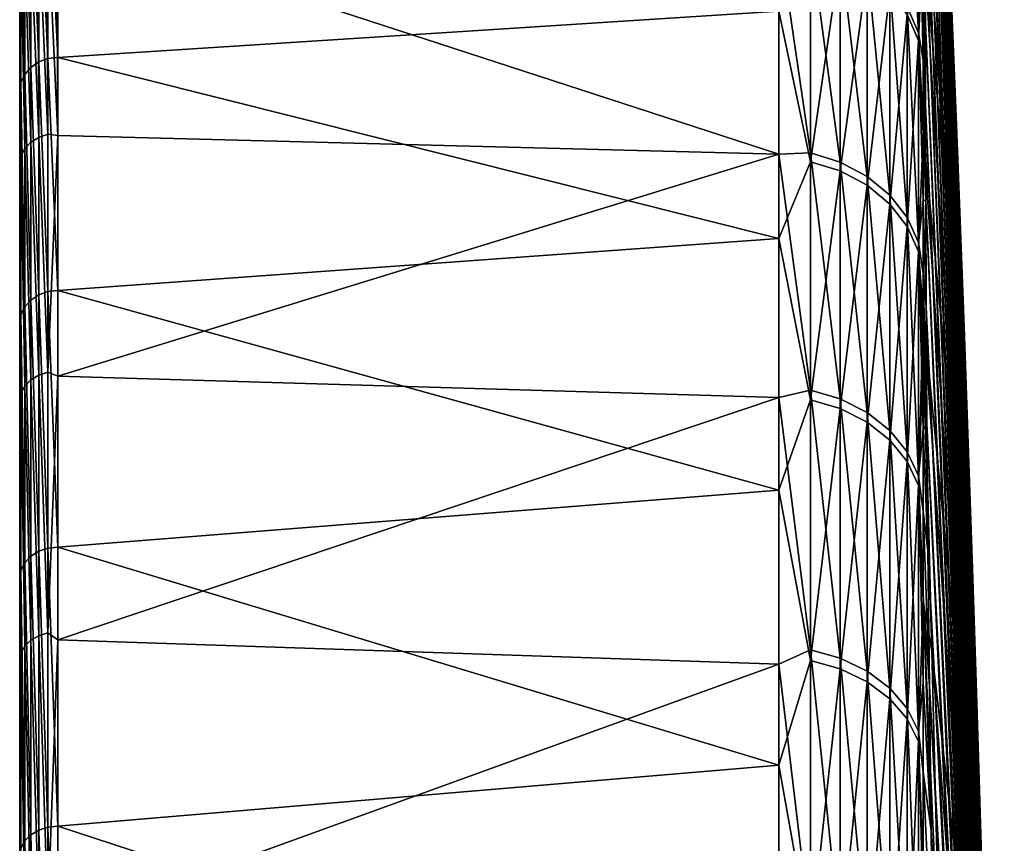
# Model space of a CAD drawing. Header units: metres. Extents: x 59 to 135, y -85 to 115.
# Tile 255 of 290: x 59 to 72, y 62 to 73. Entities that reach past the tile are written whole.
import ezdxf

# ---------------------------------------------------------------- set-up
doc = ezdxf.new("R2010")
doc.units = ezdxf.units.M
doc.layers.add('solid_20_404_502_XXX', color=7, linetype='CONTINUOUS')

msp = doc.modelspace()

# ---------------------------------------------------------------- linework, layer by layer
at = {"layer": 'solid_20_404_502_XXX'}
for points in [[(59, -84.156242, 7.616004), (59, 84.286781, 6), (59, 83.663437, 6)], [(59, -84.156242, 7.616004), (59, 83.689125, 11.679234), (59, 84.286781, 6)], [(59, -84.409424, -3.91487), (59, 83.854424, -2.00152), (59, 83.663437, -6)], [(59, -84.156242, 7.616004), (59, 83.663437, 6), (59, 83.854424, 2.00152)], [(59, -84.47979, 1.854876), (59, 83.854424, 2.00152), (59, 83.854424, -2.00152)], [(59, -84.409424, -3.91487), (59, -84.47979, 1.854876), (59, 83.854424, -2.00152)], [(59, -84.47979, 1.854876), (59, -84.156242, 7.616004), (59, 83.854424, 2.00152)], [(59, 83.761658, -11.147238), (59, -83.945496, -9.666027), (59, 83.663437, -6)], [(59, 83.761658, -11.147238), (59, -83.090202, -15.371926), (59, -83.945496, -9.666027)], [(59, 83.761658, -11.147238), (59, 82.92157, -16.257021), (59, -83.090202, -15.371926)], [(59, -83.440323, 13.341345), (59, 82.708145, 17.310068), (59, 83.689125, 11.679234)], [(59, -84.156242, 7.616004), (59, -83.440323, 13.341345), (59, 83.689125, 11.679234)], [(59, -83.945496, -9.666027), (59, -84.409424, -3.91487), (59, 83.663437, -6)], [(59, 82.92157, -16.257021), (59, -81.84742, -21.006577), (59, -83.090202, -15.371926)], [(59, 82.92157, -16.257021), (59, 81.770096, -21.305588), (59, -81.84742, -21.006577)], [(71.63269, 71.81691, -3.790326), (71.185883, 82.826958, 1.011421), (71.185844, 82.744987, 3.837993)], [(71.684387, 70.524704, -1.677324), (71.185844, 82.744987, 3.837993), (71.185883, 82.564995, 6.660168)], [(71.63269, 71.81691, -3.790326), (71.185844, 82.744987, 3.837993), (71.684387, 70.524704, -1.677324)], [(71.583122, 72.963264, -5.985926), (71.185867, 82.813644, -1.817112), (71.185883, 82.826958, 1.011421)], [(71.535904, 73.958519, -8.25407), (71.185867, 82.813644, -1.817112), (71.583122, 72.963264, -5.985926)], [(71.583122, 72.963264, -5.985926), (71.185883, 82.826958, 1.011421), (71.63269, 71.81691, -3.790326)], [(59, -82.335411, 19.004166), (59, 81.348839, 22.861376), (59, 82.708145, 17.310068)], [(59, -83.440323, 13.341345), (59, -82.335411, 19.004166), (59, 82.708145, 17.310068)], [(71.684387, 70.524704, -1.677324), (71.185883, 82.564995, 6.660168), (71.18586, 82.290123, 9.474048)], [(71.737976, 69.092567, 0.343407), (71.18586, 82.290123, 9.474048), (71.18586, 81.918793, 12.276828)], [(71.684387, 70.524704, -1.677324), (71.18586, 82.290123, 9.474048), (71.737976, 69.092567, 0.343407)], [(71.737976, 69.092567, 0.343407), (71.18586, 81.918793, 12.276828), (71.18586, 81.643402, 13.992248)], [(59, 81.770096, -21.305588), (59, 80.311546, -26.27416), (59, -81.84742, -21.006577)], [(71.737976, 69.092567, 0.343407), (71.18586, 81.643402, 13.992248), (71.793213, 67.527054, 2.262616)], [(71.272011, 79.083878, 16.776871), (71.793213, 67.527054, 2.262616), (71.18586, 81.643402, 13.992248)], [(59, -80.846519, 24.578777), (59, 79.617401, 28.308084), (59, 81.348839, 22.861376)], [(59, -82.335411, 19.004166), (59, -80.846519, 24.578777), (59, 81.348839, 22.861376)], [(59, 80.311546, -26.27416), (59, -80.222954, -26.543423), (59, -81.84742, -21.006577)], [(59, 80.311546, -26.27416), (59, 78.551414, -31.144053), (59, -80.222954, -26.543423)], [(59, -78.980637, 30.038904), (59, 77.521919, 33.624859), (59, 79.617401, 28.308084)], [(59, -80.846519, 24.578777), (59, -78.980637, 30.038904), (59, 79.617401, 28.308084)], [(71.272011, 79.083878, 16.776871), (71.849846, 65.835335, 4.071514), (71.793213, 67.527054, 2.262616)], [(71.272011, 79.083878, 16.776871), (71.360283, 76.330231, 19.382885), (71.849846, 65.835335, 4.071514)], [(59, 78.551414, -31.144053), (59, -78.22448, -31.95636), (59, -80.222954, -26.543423)], [(59, 78.551414, -31.144053), (59, 76.496223, -35.897137), (59, -78.22448, -31.95636)], [(59, -76.746338, 35.359219), (59, 75.071724, 38.788055), (59, 77.521919, 33.624859)], [(59, -78.980637, 30.038904), (59, -76.746338, 35.359219), (59, 77.521919, 33.624859)], [(71.540581, 70.317444, 23.995037), (71.185852, 76.686691, 31.314373), (71.185875, 75.572891, 33.913269)], [(71.449951, 73.40345, 21.792763), (71.185852, 76.686691, 31.314373), (71.540581, 70.317444, 23.995037)], [(59, 76.496223, -35.897137), (59, -75.861443, -37.219902), (59, -78.22448, -31.95636)], [(59, 76.496223, -35.897137), (59, 74.155876, -40.511539), (59, -75.861443, -37.219902)], [(71.287918, 76.403526, -25.26041), (71.313316, 76.552597, -22.787683), (71.961319, 58.145409, -23.418051)], [(71.313316, 76.552597, -22.787683), (71.974396, 58.211601, -22.163855), (71.961319, 58.145409, -23.418051)], [(71.313316, 76.552597, -22.787683), (71.3423, 76.534134, -20.310575), (71.974396, 58.211601, -22.163855)], [(71.3423, 76.534134, -20.310575), (71.989319, 58.191399, -20.908096), (71.974396, 58.211601, -22.163855)], [(71.3423, 76.534134, -20.310575), (71.374741, 76.348221, -17.840429), (71.989319, 58.191399, -20.908096)], [(71.266228, 76.087616, -27.717434), (71.287918, 76.403526, -25.26041), (71.950142, 57.99313, -24.664745)], [(71.287918, 76.403526, -25.26041), (71.961319, 58.145409, -23.418051), (71.950142, 57.99313, -24.664745)], [(71.360283, 76.330231, 19.382885), (71.907608, 64.025146, 5.76182), (71.849846, 65.835335, 4.071514)], [(71.360283, 76.330231, 19.382885), (71.449951, 73.40345, 21.792763), (71.907608, 64.025146, 5.76182)], [(71.374741, 76.348221, -17.840429), (72.00602, 58.084892, -19.656721), (71.989319, 58.191399, -20.908096)], [(71.374741, 76.348221, -17.840429), (71.4105, 75.995712, -15.388552), (72.00602, 58.084892, -19.656721)], [(71.248344, 75.606293, -30.147507), (71.266228, 76.087616, -27.717434), (71.940926, 57.755489, -25.898035)], [(71.266228, 76.087616, -27.717434), (71.950142, 57.99313, -24.664745), (71.940926, 57.755489, -25.898035)], [(71.4105, 75.995712, -15.388552), (72.024406, 57.892586, -18.415657), (72.00602, 58.084892, -19.656721)], [(71.4105, 75.995712, -15.388552), (71.449394, 75.478218, -12.96617), (72.024406, 57.892586, -18.415657)], [(70.969337, 75.928902, -35.113194), (71.122032, 75.56559, -34.945183), (71.122032, 73.062767, -39.914371)], [(70.969337, 73.41404, -40.106274), (70.969337, 75.928902, -35.113194), (71.122032, 73.062767, -39.914371)], [(71.185867, 72.693268, -39.712513), (71.122032, 73.062767, -39.914371), (71.122032, 75.56559, -34.945183)], [(71.185852, 73.579819, -38.045597), (71.185867, 72.693268, -39.712513), (71.122032, 75.56559, -34.945183)], [(71.540581, 70.317444, 23.995037), (71.185875, 75.572891, 33.913269), (71.185867, 74.371483, 36.472729)], [(71.234352, 74.961777, -32.539501), (71.248344, 75.606293, -30.147507), (71.933716, 57.433609, -27.11208)], [(71.248344, 75.606293, -30.147507), (71.940926, 57.755489, -25.898035), (71.933716, 57.433609, -27.11208)], [(59.150913, 75.401268, 38.930099), (59.257481, 72.669472, 43.971725), (59.257481, 75.476028, 38.958107)], [(59.257481, 75.476028, 38.958107), (59.381157, 72.71508, 43.989891), (59.381157, 75.522881, 38.972916)], [(59.257481, 75.476028, 38.958107), (59.257481, 72.669472, 43.971725), (59.381157, 72.71508, 43.989891)], [(59.381157, 75.522881, 38.972916), (59.513088, 72.730576, 43.991631), (59.513088, 75.538551, 38.973415)], [(59.381157, 75.522881, 38.972916), (59.381157, 72.71508, 43.989891), (59.513088, 72.730576, 43.991631)], [(69.240135, 73.356224, 42.433811), (59.513088, 75.538551, 38.973415), (59.513088, 72.730576, 43.991631)], [(70.969337, 73.308067, 40.299648), (71.122032, 72.957298, 40.106823), (71.122032, 75.473221, 35.144249)], [(71.185867, 74.371483, 36.472729), (71.122032, 75.473221, 35.144249), (71.122032, 72.957298, 40.106823)], [(71.449394, 75.478218, -12.96617), (72.044403, 57.615391, -17.190779), (72.024406, 57.892586, -18.415657)], [(71.449394, 75.478218, -12.96617), (71.491264, 74.798119, -10.584374), (72.044403, 57.615391, -17.190779)], [(59.068981, 75.303864, 38.890881), (59.017467, 75.190681, 38.843231), (59.068981, 72.502556, 43.892502)], [(59.068981, 75.303864, 38.890881), (59.150913, 72.596924, 43.93848), (59.150913, 75.401268, 38.930099)], [(59.068981, 75.303864, 38.890881), (59.068981, 72.502556, 43.892502), (59.150913, 72.596924, 43.93848)], [(59.150913, 75.401268, 38.930099), (59.150913, 72.596924, 43.93848), (59.257481, 72.669472, 43.971725)], [(59.017467, 72.393013, 43.837051), (59.017467, 75.190681, 38.843231), (59, 75.071724, 38.788055)], [(59.068981, 72.502556, 43.892502), (59.017467, 75.190681, 38.843231), (59.017467, 72.393013, 43.837051)], [(59, -74.155876, 40.511539), (59, 72.277977, 43.774075), (59, 75.071724, 38.788055)], [(59.017467, 72.393013, 43.837051), (59, 75.071724, 38.788055), (59, 72.277977, 43.774075)], [(59, -76.746338, 35.359219), (59, -74.155876, 40.511539), (59, 75.071724, 38.788055)], [(71.224312, 74.157013, -34.882469), (71.234352, 74.961777, -32.539501), (71.928535, 57.029015, -28.301128)], [(71.234352, 74.961777, -32.539501), (71.933716, 57.433609, -27.11208), (71.928535, 57.029015, -28.301128)], [(71.491264, 74.798119, -10.584374), (72.065918, 57.254623, -15.987888), (72.044403, 57.615391, -17.190779)], [(71.491264, 74.798119, -10.584374), (71.535904, 73.958519, -8.25407), (72.065918, 57.254623, -15.987888)], [(59.257481, 71.653267, -45.608929), (59.146446, 74.466148, -40.681042), (59.25, 74.535881, -40.719139)], [(59.257481, 71.653267, -45.608929), (59.25, 74.535881, -40.719139), (59.257481, 74.539597, -40.721169)], [(59.381157, 71.694115, -45.63493), (59.257481, 74.539597, -40.721169), (59.37059, 74.57972, -40.743084)], [(59.257481, 71.653267, -45.608929), (59.257481, 74.539597, -40.721169), (59.381157, 71.694115, -45.63493)], [(59.381157, 71.694115, -45.63493), (59.37059, 74.57972, -40.743084), (59.381157, 74.582092, -40.744385)], [(59.513088, 71.67749, -45.687389), (59.381157, 74.582092, -40.744385), (59.5, 74.594666, -40.751251)], [(59.513088, 71.67749, -45.687389), (59.381157, 71.694115, -45.63493), (59.381157, 74.582092, -40.744385)], [(59.513088, 71.67749, -45.687389), (59.5, 74.594666, -40.751251), (59.513088, 74.594521, -40.751171)], [(69.240135, 71.424988, -45.609596), (59.513088, 74.594521, -40.751171), (69.240135, 74.370987, -40.629055)], [(69.240135, 71.424988, -45.609596), (59.513088, 71.67749, -45.687389), (59.513088, 74.594521, -40.751171)], [(59.068981, 71.498192, -45.51022), (59.017036, 74.269447, -40.573582), (59.066986, 74.375275, -40.631397)], [(59.150913, 71.586388, -45.566357), (59.066986, 74.375275, -40.631397), (59.146446, 74.466148, -40.681042)], [(59.068981, 71.498192, -45.51022), (59.066986, 74.375275, -40.631397), (59.150913, 71.586388, -45.566357)], [(59.150913, 71.586388, -45.566357), (59.146446, 74.466148, -40.681042), (59.257481, 71.653267, -45.608929)], [(69.664322, 71.443169, -45.475197), (69.240135, 71.424988, -45.609596), (69.240135, 74.370987, -40.629055)], [(69.664322, 71.443169, -45.475197), (69.240135, 74.370987, -40.629055), (69.664322, 74.321037, -40.601768)], [(71.185875, 71.709816, 41.461506), (71.185867, 74.371483, 36.472729), (71.122032, 72.957298, 40.106823)], [(71.218269, 73.195686, -37.16568), (71.185852, 73.579819, -38.045597), (71.18586, 74.425095, -36.363804)], [(71.218269, 73.195686, -37.16568), (71.18586, 74.425095, -36.363804), (71.224312, 74.157013, -34.882469)], [(71.631752, 67.086914, 25.979225), (71.185867, 74.371483, 36.472729), (71.185875, 71.709816, 41.461506)], [(71.540581, 70.317444, 23.995037), (71.185867, 74.371483, 36.472729), (71.631752, 67.086914, 25.979225)], [(59.017467, 71.39492, -45.444485), (59, 74.155876, -40.511539), (59.017036, 74.269447, -40.573582)], [(59.017467, 71.39492, -45.444485), (59.017036, 74.269447, -40.573582), (59.068981, 71.498192, -45.51022)], [(70.06707, 71.319962, -45.39677), (69.664322, 74.321037, -40.601768), (70.06707, 74.192863, -40.531746)], [(69.664322, 71.443169, -45.475197), (69.664322, 74.321037, -40.601768), (70.06707, 71.319962, -45.39677)], [(59, 74.155876, -40.511539), (59, -73.144615, -42.310078), (59, -75.861443, -37.219902)], [(59, 74.155876, -40.511539), (59, 71.219978, -45.475151), (59, -73.144615, -42.310078)], [(59.017467, 71.39492, -45.444485), (59, 71.219978, -45.475151), (59, 74.155876, -40.511539)], [(69.664322, 74.213753, 40.797535), (69.240135, 73.356224, 42.433811), (69.664322, 71.323051, 45.663361)], [(69.664322, 74.213753, 40.797535), (69.664322, 71.323051, 45.663361), (70.06707, 74.08577, 40.727177)], [(70.429466, 71.12722, -45.274086), (70.06707, 74.192863, -40.531746), (70.429466, 73.992355, -40.422211)], [(70.06707, 71.319962, -45.39677), (70.06707, 74.192863, -40.531746), (70.429466, 71.12722, -45.274086)], [(71.218269, 73.195686, -37.16568), (71.224312, 74.157013, -34.882469), (71.925423, 56.543621, -29.459553)], [(71.224312, 74.157013, -34.882469), (71.928535, 57.029015, -28.301128), (71.925423, 56.543621, -29.459553)], [(69.664322, 71.323051, 45.663361), (70.06707, 71.20005, 45.58461), (70.06707, 74.08577, 40.727177)], [(70.06707, 74.08577, 40.727177), (70.06707, 71.20005, 45.58461), (70.429466, 73.885551, 40.617111)], [(70.734901, 70.873787, -45.11277), (70.429466, 73.992355, -40.422211), (70.734901, 73.728722, -40.278183)], [(70.429466, 71.12722, -45.274086), (70.429466, 73.992355, -40.422211), (70.734901, 70.873787, -45.11277)], [(70.06707, 71.20005, 45.58461), (70.429466, 71.007629, 45.461418), (70.429466, 73.885551, 40.617111)], [(70.429466, 73.885551, 40.617111), (70.429466, 71.007629, 45.461418), (70.734901, 73.622292, 40.472389)], [(71.535904, 73.958519, -8.25407), (72.088837, 56.811989, -14.812681), (72.065918, 57.254623, -15.987888)], [(71.535904, 73.958519, -8.25407), (71.583122, 72.963264, -5.985926), (72.088837, 56.811989, -14.812681)], [(70.969337, 70.571297, -44.920227), (70.734901, 73.728722, -40.278183), (70.969337, 73.41404, -40.106274)], [(70.734901, 70.873787, -45.11277), (70.734901, 73.728722, -40.278183), (70.969337, 70.571297, -44.920227)], [(70.429466, 71.007629, 45.461418), (70.734901, 70.754623, 45.299435), (70.734901, 73.622292, 40.472389)], [(70.734901, 73.622292, 40.472389), (70.734901, 70.754623, 45.299435), (70.969337, 73.308067, 40.299648)], [(71.216248, 72.082191, -39.378681), (71.185867, 72.693268, -39.712513), (71.185852, 73.579819, -38.045597)], [(71.218269, 73.195686, -37.16568), (71.216248, 72.082191, -39.378681), (71.185852, 73.579819, -38.045597)], [(69.240135, 70.289429, 47.340893), (69.240135, 73.356224, 42.433811), (59.513088, 72.730576, 43.991631)], [(69.664322, 71.323051, 45.663361), (69.240135, 73.356224, 42.433811), (69.240135, 70.289429, 47.340893)], [(70.734901, 70.754623, 45.299435), (70.969337, 70.452644, 45.106094), (70.969337, 73.308067, 40.299648)], [(71.122032, 70.23362, -44.705292), (70.969337, 73.41404, -40.106274), (71.122032, 73.062767, -39.914371)], [(70.969337, 70.571297, -44.920227), (70.969337, 73.41404, -40.106274), (71.122032, 70.23362, -44.705292)], [(70.969337, 73.308067, 40.299648), (70.969337, 70.452644, 45.106094), (71.122032, 72.957298, 40.106823)], [(71.449951, 73.40345, 21.792763), (71.96624, 62.10479, 7.325796), (71.907608, 64.025146, 5.76182)], [(71.449951, 73.40345, 21.792763), (71.540581, 70.317444, 23.995037), (71.96624, 62.10479, 7.325796)], [(71.218269, 73.195686, -37.16568), (71.910736, 56.333649, -30.775213), (71.216248, 72.082191, -39.378681)], [(71.218269, 73.195686, -37.16568), (71.924385, 55.979729, -30.581865), (71.910736, 56.333649, -30.775213)], [(71.218269, 73.195686, -37.16568), (71.925423, 56.543621, -29.459553), (71.924385, 55.979729, -30.581865)], [(71.185852, 71.769615, -41.35915), (71.122032, 73.062767, -39.914371), (71.185867, 72.693268, -39.712513)], [(71.18586, 70.811134, -42.979107), (71.122032, 70.23362, -44.705292), (71.122032, 73.062767, -39.914371)], [(71.185852, 71.769615, -41.35915), (71.18586, 70.811134, -42.979107), (71.122032, 73.062767, -39.914371)], [(70.969337, 70.452644, 45.106094), (71.122032, 70.11554, 44.89027), (71.122032, 72.957298, 40.106823)], [(71.185875, 71.709816, 41.461506), (71.122032, 72.957298, 40.106823), (71.122032, 70.11554, 44.89027)], [(71.583122, 72.963264, -5.985926), (72.11306, 56.289585, -13.670723), (72.088837, 56.811989, -14.812681)], [(71.583122, 72.963264, -5.985926), (71.63269, 71.81691, -3.790326), (72.11306, 56.289585, -13.670723)], [(59.150913, 72.596924, 43.93848), (59.257481, 69.53038, 48.78413), (59.257481, 72.669472, 43.971725)], [(59.257481, 72.669472, 43.971725), (59.381157, 69.574501, 48.805553), (59.381157, 72.71508, 43.989891)], [(59.257481, 72.669472, 43.971725), (59.257481, 69.53038, 48.78413), (59.381157, 69.574501, 48.805553)], [(59.381157, 72.71508, 43.989891), (59.513088, 69.589722, 48.808506), (59.513088, 72.730576, 43.991631)], [(59.381157, 72.71508, 43.989891), (59.381157, 69.574501, 48.805553), (59.513088, 69.589722, 48.808506)], [(69.240135, 70.289429, 47.340893), (59.513088, 72.730576, 43.991631), (59.513088, 69.589722, 48.808506)], [(71.218346, 70.795937, -41.551594), (71.185852, 71.769615, -41.35915), (71.185867, 72.693268, -39.712513)], [(71.216248, 72.082191, -39.378681), (71.218346, 70.795937, -41.551594), (71.185867, 72.693268, -39.712513)], [(59.068981, 72.502556, 43.892502), (59.150913, 69.460411, 48.745815), (59.150913, 72.596924, 43.93848)], [(59.150913, 72.596924, 43.93848), (59.150913, 69.460411, 48.745815), (59.257481, 69.53038, 48.78413)], [(59.017467, 69.264175, 48.630337), (59.017467, 72.393013, 43.837051), (59, 72.277977, 43.774075)], [(59.068981, 72.502556, 43.892502), (59.017467, 72.393013, 43.837051), (59.068981, 69.369545, 48.693314)], [(59.068981, 69.369545, 48.693314), (59.017467, 72.393013, 43.837051), (59.017467, 69.264175, 48.630337)], [(59.068981, 72.502556, 43.892502), (59.068981, 69.369545, 48.693314), (59.150913, 69.460411, 48.745815)], [(59, -71.250259, 45.427689), (59, 69.153564, 48.559875), (59, 72.277977, 43.774075)], [(59.017467, 69.264175, 48.630337), (59, 72.277977, 43.774075), (59, 69.153564, 48.559875)], [(59, -74.155876, 40.511539), (59, -71.250259, 45.427689), (59, 72.277977, 43.774075)], [(71.216248, 72.082191, -39.378681), (71.9254, 55.348259, -31.649834), (71.218346, 70.795937, -41.551594)], [(71.910736, 56.333649, -30.775213), (71.9254, 55.348259, -31.649834), (71.216248, 72.082191, -39.378681)], [(71.185875, 69.30619, 45.365288), (71.185875, 71.709816, 41.461506), (71.122032, 70.11554, 44.89027)], [(71.218346, 70.795937, -41.551594), (71.18586, 70.811134, -42.979107), (71.185852, 71.769615, -41.35915)], [(71.723022, 63.727234, 27.735884), (71.185875, 71.709816, 41.461506), (71.185875, 69.30619, 45.365288)], [(71.631752, 67.086914, 25.979225), (71.185875, 71.709816, 41.461506), (71.723022, 63.727234, 27.735884)], [(71.63269, 71.81691, -3.790326), (72.138466, 55.689884, -12.567422), (72.11306, 56.289585, -13.670723)], [(71.63269, 71.81691, -3.790326), (71.684387, 70.524704, -1.677324), (72.138466, 55.689884, -12.567422)], [(59.068981, 71.498192, -45.51022), (59.150913, 71.586388, -45.566357), (59.150913, 68.383026, -50.246044)], [(59.150913, 71.586388, -45.566357), (59.257481, 71.653267, -45.608929), (59.257481, 68.446915, -50.292988)], [(59.150913, 68.383026, -50.246044), (59.150913, 71.586388, -45.566357), (59.257481, 68.446915, -50.292988)], [(59.257481, 71.653267, -45.608929), (59.381157, 71.694115, -45.63493), (59.381157, 68.485939, -50.321663)], [(59.257481, 68.446915, -50.292988), (59.257481, 71.653267, -45.608929), (59.381157, 68.485939, -50.321663)], [(59.513088, 71.67749, -45.687389), (59.381157, 68.485939, -50.321663), (59.381157, 71.694115, -45.63493)], [(59.513088, 71.67749, -45.687389), (59.513088, 68.434319, -50.415718), (59.381157, 68.485939, -50.321663)], [(69.240135, 71.424988, -45.609596), (59.513088, 68.434319, -50.415718), (59.513088, 71.67749, -45.687389)], [(59.017467, 71.39492, -45.444485), (59.068981, 71.498192, -45.51022), (59.068981, 68.298782, -50.184143)], [(59.068981, 68.298782, -50.184143), (59.068981, 71.498192, -45.51022), (59.150913, 68.383026, -50.246044)], [(69.664322, 68.246223, -50.145523), (69.240135, 71.424988, -45.609596), (69.664322, 71.443169, -45.475197)], [(69.664322, 71.443169, -45.475197), (70.06707, 71.319962, -45.39677), (70.06707, 68.128525, -50.059044)], [(69.664322, 68.246223, -50.145523), (69.664322, 71.443169, -45.475197), (70.06707, 68.128525, -50.059044)], [(59.017467, 68.200127, -50.111656), (59, 71.219978, -45.475151), (59.017467, 71.39492, -45.444485)], [(59.017467, 68.200127, -50.111656), (59.017467, 71.39492, -45.444485), (59.068981, 68.298782, -50.184143)], [(69.240135, 71.424988, -45.609596), (69.240135, 68.145973, -50.377483), (59.513088, 68.434319, -50.415718)], [(69.664322, 68.246223, -50.145523), (69.240135, 68.145973, -50.377483), (69.240135, 71.424988, -45.609596)], [(69.664322, 71.323051, 45.663361), (69.240135, 70.289429, 47.340893), (69.664322, 68.113808, 50.325245)], [(69.664322, 71.323051, 45.663361), (69.664322, 68.113808, 50.325245), (70.06707, 71.20005, 45.58461)], [(70.06707, 71.319962, -45.39677), (70.429466, 71.12722, -45.274086), (70.429466, 67.944405, -49.923759)], [(70.06707, 68.128525, -50.059044), (70.06707, 71.319962, -45.39677), (70.429466, 67.944405, -49.923759)], [(59, 71.219978, -45.475151), (59, -70.086571, -47.203266), (59, -73.144615, -42.310078)], [(59, 71.219978, -45.475151), (59, 67.950287, -50.229824), (59, -70.086571, -47.203266)], [(59.017467, 68.200127, -50.111656), (59, 67.950287, -50.229824), (59, 71.219978, -45.475151)], [(69.664322, 68.113808, 50.325245), (70.06707, 67.996338, 50.238453), (70.06707, 71.20005, 45.58461)], [(70.06707, 71.20005, 45.58461), (70.06707, 67.996338, 50.238453), (70.429466, 71.007629, 45.461418)], [(70.429466, 71.12722, -45.274086), (70.734901, 70.873787, -45.11277), (70.734901, 67.702316, -49.745876)], [(70.429466, 67.944405, -49.923759), (70.429466, 71.12722, -45.274086), (70.734901, 67.702316, -49.745876)], [(70.06707, 67.996338, 50.238453), (70.429466, 67.812576, 50.102684), (70.429466, 71.007629, 45.461418)], [(70.429466, 71.007629, 45.461418), (70.429466, 67.812576, 50.102684), (70.734901, 70.754623, 45.299435)], [(70.734901, 70.873787, -45.11277), (70.969337, 70.571297, -44.920227), (70.969337, 67.413361, -49.533558)], [(70.734901, 67.702316, -49.745876), (70.734901, 70.873787, -45.11277), (70.969337, 67.413361, -49.533558)], [(71.18586, 70.811134, -42.979107), (71.185867, 69.816574, -44.576214), (71.122032, 70.23362, -44.705292)], [(71.224625, 69.363007, -43.630703), (71.185867, 69.816574, -44.576214), (71.18586, 70.811134, -42.979107)], [(71.218346, 70.795937, -41.551594), (71.224625, 69.363007, -43.630703), (71.18586, 70.811134, -42.979107)], [(71.218346, 70.795937, -41.551594), (71.9254, 55.348259, -31.649834), (71.928436, 54.645718, -32.672443)], [(71.218346, 70.795937, -41.551594), (71.928436, 54.645718, -32.672443), (71.224625, 69.363007, -43.630703)], [(70.429466, 67.812576, 50.102684), (70.734901, 67.570953, 49.924164), (70.734901, 70.754623, 45.299435)], [(70.734901, 70.754623, 45.299435), (70.734901, 67.570953, 49.924164), (70.969337, 70.452644, 45.106094)], [(70.969337, 70.571297, -44.920227), (71.122032, 70.23362, -44.705292), (71.122032, 67.090797, -49.296547)], [(70.969337, 67.413361, -49.533558), (70.969337, 70.571297, -44.920227), (71.122032, 67.090797, -49.296547)], [(71.684387, 70.524704, -1.677324), (72.16494, 55.015724, -11.508001), (72.138466, 55.689884, -12.567422)], [(71.684387, 70.524704, -1.677324), (71.737976, 69.092567, 0.343407), (72.16494, 55.015724, -11.508001)], [(70.734901, 67.570953, 49.924164), (70.969337, 67.282555, 49.711086), (70.969337, 70.452644, 45.106094)], [(70.969337, 70.452644, 45.106094), (70.969337, 67.282555, 49.711086), (71.122032, 70.11554, 44.89027)], [(69.240135, 66.894913, 52.027248), (69.240135, 70.289429, 47.340893), (59.513088, 69.589722, 48.808506)], [(69.664322, 68.113808, 50.325245), (69.240135, 70.289429, 47.340893), (69.240135, 66.894913, 52.027248)], [(71.540581, 70.317444, 23.995037), (72.025475, 60.083046, 8.75628), (71.96624, 62.10479, 7.325796)], [(71.540581, 70.317444, 23.995037), (71.631752, 67.086914, 25.979225), (72.025475, 60.083046, 8.75628)], [(70.969337, 67.282555, 49.711086), (71.122032, 66.960625, 49.473225), (71.122032, 70.11554, 44.89027)], [(71.185867, 67.716316, -47.706276), (71.122032, 67.090797, -49.296547), (71.122032, 70.23362, -44.705292)], [(71.185852, 68.784081, -46.1539), (71.185867, 67.716316, -47.706276), (71.122032, 70.23362, -44.705292)], [(71.185867, 69.816574, -44.576214), (71.185852, 68.784081, -46.1539), (71.122032, 70.23362, -44.705292)], [(71.185875, 69.30619, 45.365288), (71.122032, 70.11554, 44.89027), (71.122032, 66.960625, 49.473225)], [(71.235054, 67.79023, -45.606121), (71.185852, 68.784081, -46.1539), (71.185867, 69.816574, -44.576214)], [(71.224625, 69.363007, -43.630703), (71.235054, 67.79023, -45.606121), (71.185867, 69.816574, -44.576214)], [(59.381157, 69.574501, 48.805553), (59.513088, 66.130379, 53.401997), (59.513088, 69.589722, 48.808506)], [(69.240135, 66.894913, 52.027248), (59.513088, 69.589722, 48.808506), (59.513088, 66.130379, 53.401997)], [(59.068981, 69.369545, 48.693314), (59.150913, 66.006081, 53.330109), (59.150913, 69.460411, 48.745815)], [(59.150913, 69.460411, 48.745815), (59.257481, 66.073112, 53.373299), (59.257481, 69.53038, 48.78413)], [(59.150913, 69.460411, 48.745815), (59.150913, 66.006081, 53.330109), (59.257481, 66.073112, 53.373299)], [(59.257481, 69.53038, 48.78413), (59.381157, 66.115524, 53.397858), (59.381157, 69.574501, 48.805553)], [(59.257481, 69.53038, 48.78413), (59.257481, 66.073112, 53.373299), (59.381157, 66.115524, 53.397858)], [(59.381157, 69.574501, 48.805553), (59.381157, 66.115524, 53.397858), (59.513088, 66.130379, 53.401997)], [(59.068981, 69.369545, 48.693314), (59.017467, 69.264175, 48.630337), (59.068981, 65.919159, 53.271347)], [(59.068981, 69.369545, 48.693314), (59.068981, 65.919159, 53.271347), (59.150913, 66.006081, 53.330109)], [(71.224625, 69.363007, -43.630703), (71.928436, 54.645718, -32.672443), (71.933487, 53.875347, -33.644978)], [(71.224625, 69.363007, -43.630703), (71.933487, 53.875347, -33.644978), (71.235054, 67.79023, -45.606121)], [(59.017467, 65.818481, 53.20116), (59.017467, 69.264175, 48.630337), (59, 69.153564, 48.559875)], [(59.068981, 65.919159, 53.271347), (59.017467, 69.264175, 48.630337), (59.017467, 65.818481, 53.20116)], [(71.185867, 68.714226, 46.257328), (71.185875, 69.30619, 45.365288), (71.122032, 66.960625, 49.473225)], [(71.303635, 64.728821, 47.184071), (71.185875, 69.30619, 45.365288), (71.185867, 68.714226, 46.257328)], [(71.723022, 63.727234, 27.735884), (71.185875, 69.30619, 45.365288), (71.813965, 60.254391, 29.256651)], [(71.303635, 64.728821, 47.184071), (71.813965, 60.254391, 29.256651), (71.185875, 69.30619, 45.365288)], [(59, -68.016273, 50.14043), (59, 65.712936, 53.123337), (59, 69.153564, 48.559875)], [(59.017467, 65.818481, 53.20116), (59, 69.153564, 48.559875), (59, 65.712936, 53.123337)], [(59, -71.250259, 45.427689), (59, -68.016273, 50.14043), (59, 69.153564, 48.559875)], [(71.737976, 69.092567, 0.343407), (72.19236, 54.270302, -10.497479), (72.16494, 55.015724, -11.508001)], [(71.737976, 69.092567, 0.343407), (71.793213, 67.527054, 2.262616), (72.19236, 54.270302, -10.497479)], [(71.18586, 65.398239, 50.837856), (71.185867, 68.714226, 46.257328), (71.122032, 66.960625, 49.473225)], [(71.235054, 67.79023, -45.606121), (71.185867, 67.716316, -47.706276), (71.185852, 68.784081, -46.1539)], [(71.303635, 64.728821, 47.184071), (71.185867, 68.714226, 46.257328), (71.18586, 65.398239, 50.837856)], [(59.150913, 68.383026, -50.246044), (59.257481, 68.446915, -50.292988), (59.257481, 64.93486, -54.752426)], [(59.257481, 68.446915, -50.292988), (59.381157, 68.485939, -50.321663), (59.381157, 64.971886, -54.783642)], [(59.257481, 64.93486, -54.752426), (59.257481, 68.446915, -50.292988), (59.381157, 64.971886, -54.783642)], [(59.513088, 68.434319, -50.415718), (59.381157, 64.971886, -54.783642), (59.381157, 68.485939, -50.321663)], [(59.513088, 68.434319, -50.415718), (59.513088, 64.879745, -54.914646), (59.381157, 64.971886, -54.783642)], [(69.240135, 68.145973, -50.377483), (59.513088, 64.879745, -54.914646), (59.513088, 68.434319, -50.415718)], [(59.017467, 68.200127, -50.111656), (59.068981, 68.298782, -50.184143), (59.068981, 64.794334, -54.633934)], [(59.068981, 68.298782, -50.184143), (59.150913, 68.383026, -50.246044), (59.150913, 64.874252, -54.701321)], [(59.068981, 64.794334, -54.633934), (59.068981, 68.298782, -50.184143), (59.150913, 64.874252, -54.701321)], [(59.150913, 64.874252, -54.701321), (59.150913, 68.383026, -50.246044), (59.257481, 64.93486, -54.752426)], [(59.017467, 64.700737, -54.555016), (59, 67.950287, -50.229824), (59.017467, 68.200127, -50.111656)], [(59.017467, 64.700737, -54.555016), (59.017467, 68.200127, -50.111656), (59.068981, 64.794334, -54.633934)], [(69.240135, 68.145973, -50.377483), (69.240135, 64.549225, -54.910488), (59.513088, 64.879745, -54.914646)], [(69.664322, 64.744469, -54.591888), (69.240135, 68.145973, -50.377483), (69.664322, 68.246223, -50.145523)], [(69.664322, 64.744469, -54.591888), (69.240135, 64.549225, -54.910488), (69.240135, 68.145973, -50.377483)], [(69.664322, 68.246223, -50.145523), (70.06707, 68.128525, -50.059044), (70.06707, 64.632813, -54.497738)], [(69.664322, 64.744469, -54.591888), (69.664322, 68.246223, -50.145523), (70.06707, 64.632813, -54.497738)], [(70.06707, 68.128525, -50.059044), (70.429466, 67.944405, -49.923759), (70.429466, 64.458138, -54.35046)], [(70.06707, 64.632813, -54.497738), (70.06707, 68.128525, -50.059044), (70.429466, 64.458138, -54.35046)], [(69.664322, 68.113808, 50.325245), (69.240135, 66.894913, 52.027248), (69.664322, 64.600342, 54.76236)], [(69.664322, 68.113808, 50.325245), (69.664322, 64.600342, 54.76236), (70.06707, 67.996338, 50.238453)], [(69.664322, 64.600342, 54.76236), (70.06707, 64.48893, 54.667919), (70.06707, 67.996338, 50.238453)], [(70.06707, 67.996338, 50.238453), (70.06707, 64.48893, 54.667919), (70.429466, 67.812576, 50.102684)], [(59, 67.950287, -50.229824), (59, -66.701706, -51.876377), (59, -70.086571, -47.203266)], [(59, 67.950287, -50.229824), (59, 64.363892, -54.750031), (59, -66.701706, -51.876377)], [(59.017467, 64.700737, -54.555016), (59, 64.363892, -54.750031), (59, 67.950287, -50.229824)], [(70.429466, 67.944405, -49.923759), (70.734901, 67.702316, -49.745876), (70.734901, 64.22847, -54.156803)], [(70.429466, 64.458138, -54.35046), (70.429466, 67.944405, -49.923759), (70.734901, 64.22847, -54.156803)], [(70.06707, 64.48893, 54.667919), (70.429466, 64.314651, 54.52018), (70.429466, 67.812576, 50.102684)], [(70.429466, 67.812576, 50.102684), (70.429466, 64.314651, 54.52018), (70.734901, 67.570953, 49.924164)], [(71.235054, 67.79023, -45.606121), (71.249588, 66.085083, -47.468449), (71.185867, 67.716316, -47.706276)], [(71.235054, 67.79023, -45.606121), (71.933487, 53.875347, -33.644978), (71.940529, 53.04071, -34.562931)], [(71.235054, 67.79023, -45.606121), (71.940529, 53.04071, -34.562931), (71.249588, 66.085083, -47.468449)], [(70.734901, 67.702316, -49.745876), (70.969337, 67.413361, -49.533558), (70.969337, 63.954342, -53.925659)], [(70.734901, 64.22847, -54.156803), (70.734901, 67.702316, -49.745876), (70.969337, 63.954342, -53.925659)], [(71.185867, 67.716316, -47.706276), (71.18586, 66.613045, -49.235367), (71.122032, 67.090797, -49.296547)], [(71.249588, 66.085083, -47.468449), (71.18586, 66.613045, -49.235367), (71.185867, 67.716316, -47.706276)], [(70.429466, 64.314651, 54.52018), (70.734901, 64.085495, 54.32592), (70.734901, 67.570953, 49.924164)], [(70.734901, 67.570953, 49.924164), (70.734901, 64.085495, 54.32592), (70.969337, 67.282555, 49.711086)], [(71.793213, 67.527054, 2.262616), (72.220589, 53.457146, -9.54064), (72.19236, 54.270302, -10.497479)], [(71.793213, 67.527054, 2.262616), (71.849846, 65.835335, 4.071514), (72.220589, 53.457146, -9.54064)], [(70.969337, 67.413361, -49.533558), (71.122032, 67.090797, -49.296547), (71.122032, 63.648331, -53.667633)], [(70.969337, 63.954342, -53.925659), (70.969337, 67.413361, -49.533558), (71.122032, 63.648331, -53.667633)], [(70.734901, 64.085495, 54.32592), (70.969337, 63.811974, 54.094051), (70.969337, 67.282555, 49.711086)], [(70.969337, 67.282555, 49.711086), (70.969337, 63.811974, 54.094051), (71.122032, 66.960625, 49.473225)], [(71.185875, 64.302376, -52.216591), (71.122032, 63.648331, -53.667633), (71.122032, 67.090797, -49.296547)], [(71.185852, 65.47406, -50.740387), (71.185875, 64.302376, -52.216591), (71.122032, 67.090797, -49.296547)], [(71.18586, 66.613045, -49.235367), (71.185852, 65.47406, -50.740387), (71.122032, 67.090797, -49.296547)], [(71.631752, 67.086914, 25.979225), (72.085045, 57.969173, 10.046723), (72.025475, 60.083046, 8.75628)], [(71.631752, 67.086914, 25.979225), (71.723022, 63.727234, 27.735884), (72.085045, 57.969173, 10.046723)], [(70.969337, 63.811974, 54.094051), (71.122032, 63.506641, 53.83522), (71.122032, 66.960625, 49.473225)], [(71.18586, 65.398239, 50.837856), (71.122032, 66.960625, 49.473225), (71.122032, 63.506641, 53.83522)], [(69.240135, 63.188499, 56.471031), (69.240135, 66.894913, 52.027248), (59.513088, 66.130379, 53.401997)], [(69.664322, 64.600342, 54.76236), (69.240135, 66.894913, 52.027248), (69.240135, 63.188499, 56.471031)], [(71.268158, 64.255669, -49.208832), (71.185852, 65.47406, -50.740387), (71.18586, 66.613045, -49.235367)], [(71.249588, 66.085083, -47.468449), (71.268158, 64.255669, -49.208832), (71.18586, 66.613045, -49.235367)], [(59.381157, 66.115524, 53.397858), (59.513088, 62.368366, 57.75108), (59.513088, 66.130379, 53.401997)], [(69.240135, 63.188499, 56.471031), (59.513088, 66.130379, 53.401997), (59.513088, 62.368366, 57.75108)], [(59.068981, 65.919159, 53.271347), (59.150913, 62.249733, 57.670391), (59.150913, 66.006081, 53.330109)], [(59.150913, 66.006081, 53.330109), (59.257481, 62.313488, 57.718227), (59.257481, 66.073112, 53.373299)], [(59.150913, 66.006081, 53.330109), (59.150913, 62.249733, 57.670391), (59.257481, 62.313488, 57.718227)], [(59.257481, 66.073112, 53.373299), (59.381157, 62.35397, 57.745789), (59.381157, 66.115524, 53.397858)], [(59.257481, 66.073112, 53.373299), (59.257481, 62.313488, 57.718227), (59.381157, 62.35397, 57.745789)], [(59.381157, 66.115524, 53.397858), (59.381157, 62.35397, 57.745789), (59.513088, 62.368366, 57.75108)], [(71.249588, 66.085083, -47.468449), (71.940529, 53.04071, -34.562931), (71.949524, 52.145664, -35.422073)], [(71.249588, 66.085083, -47.468449), (71.949524, 52.145664, -35.422073), (71.268158, 64.255669, -49.208832)], [(59.068981, 65.919159, 53.271347), (59.017467, 65.818481, 53.20116), (59.068981, 62.167194, 57.605659)], [(59.068981, 65.919159, 53.271347), (59.068981, 62.167194, 57.605659), (59.150913, 62.249733, 57.670391)], [(59.017467, 62.07169, 57.528606), (59.017467, 65.818481, 53.20116), (59, 65.712936, 53.123337)], [(59.068981, 62.167194, 57.605659), (59.017467, 65.818481, 53.20116), (59.017467, 62.07169, 57.528606)], [(71.849846, 65.835335, 4.071514), (72.249496, 52.580105, -8.642015), (72.220589, 53.457146, -9.54064)], [(71.849846, 65.835335, 4.071514), (71.907608, 64.025146, 5.76182), (72.249496, 52.580105, -8.642015)], [(59, -64.471306, 54.623505), (59, 61.971931, 57.44352), (59, 65.712936, 53.123337)], [(59.017467, 62.07169, 57.528606), (59, 65.712936, 53.123337), (59, 61.971931, 57.44352)], [(59, -68.016273, 50.14043), (59, -64.471306, 54.623505), (59, 65.712936, 53.123337)], [(71.290665, 62.310703, -50.818989), (71.185875, 64.302376, -52.216591), (71.185852, 65.47406, -50.740387)], [(71.268158, 64.255669, -49.208832), (71.290665, 62.310703, -50.818989), (71.185852, 65.47406, -50.740387)], [(71.18586, 61.776989, 55.181667), (71.18586, 65.398239, 50.837856), (71.122032, 63.506641, 53.83522)], [(71.420479, 60.025547, 48.696373), (71.18586, 65.398239, 50.837856), (71.18586, 61.776989, 55.181667)], [(71.420479, 60.025547, 48.696373), (71.303635, 64.728821, 47.184071), (71.18586, 65.398239, 50.837856)], [(59.150913, 64.874252, -54.701321), (59.257481, 64.93486, -54.752426), (59.257481, 61.132797, -58.967327)], [(59.257481, 64.93486, -54.752426), (59.381157, 64.971886, -54.783642), (59.381157, 61.167652, -59.000946)], [(59.257481, 61.132797, -58.967327), (59.257481, 64.93486, -54.752426), (59.381157, 61.167652, -59.000946)], [(59.513088, 64.879745, -54.914646), (59.381157, 61.167652, -59.000946), (59.381157, 64.971886, -54.783642)], [(59.068981, 64.794334, -54.633934), (59.150913, 64.874252, -54.701321), (59.150913, 61.075737, -58.912289)], [(59.150913, 61.075737, -58.912289), (59.150913, 64.874252, -54.701321), (59.257481, 61.132797, -58.967327)], [(59.513088, 64.879745, -54.914646), (59.513088, 61.029964, -59.1637), (59.381157, 61.167652, -59.000946)], [(69.240135, 64.549225, -54.910488), (59.513088, 61.029964, -59.1637), (59.513088, 64.879745, -54.914646)], [(59.017467, 60.91238, -58.754723), (59, 64.363892, -54.750031), (59.017467, 64.700737, -54.555016)], [(59.017467, 64.700737, -54.555016), (59.068981, 64.794334, -54.633934), (59.068981, 61.000496, -58.839714)], [(59.017467, 60.91238, -58.754723), (59.017467, 64.700737, -54.555016), (59.068981, 61.000496, -58.839714)], [(59.068981, 61.000496, -58.839714), (59.068981, 64.794334, -54.633934), (59.150913, 61.075737, -58.912289)], [(69.664322, 60.953548, -58.79443), (69.240135, 64.549225, -54.910488), (69.664322, 64.744469, -54.591888)], [(69.664322, 64.744469, -54.591888), (70.06707, 64.632813, -54.497738), (70.06707, 60.848431, -58.693035)], [(69.664322, 60.953548, -58.79443), (69.664322, 64.744469, -54.591888), (70.06707, 60.848431, -58.693035)], [(71.303635, 64.728821, 47.184071), (71.904144, 56.684917, 30.534286), (71.813965, 60.254391, 29.256651)], [(71.420479, 60.025547, 48.696373), (71.904144, 56.684917, 30.534286), (71.303635, 64.728821, 47.184071)], [(69.240135, 64.549225, -54.910488), (69.240135, 60.65152, -59.187473), (59.513088, 61.029964, -59.1637)], [(69.664322, 64.600342, 54.76236), (69.240135, 63.188499, 56.471031), (69.664322, 60.798359, 58.954899)], [(69.664322, 60.953548, -58.79443), (69.240135, 60.65152, -59.187473), (69.240135, 64.549225, -54.910488)], [(69.664322, 64.600342, 54.76236), (69.664322, 60.798359, 58.954899), (70.06707, 64.48893, 54.667919)], [(70.06707, 64.632813, -54.497738), (70.429466, 64.458138, -54.35046), (70.429466, 60.683987, -58.534416)], [(70.06707, 60.848431, -58.693035), (70.06707, 64.632813, -54.497738), (70.429466, 60.683987, -58.534416)], [(69.664322, 60.798359, 58.954899), (70.06707, 60.693508, 58.853226), (70.06707, 64.48893, 54.667919)], [(70.06707, 64.48893, 54.667919), (70.06707, 60.693508, 58.853226), (70.429466, 64.314651, 54.52018)], [(70.429466, 64.458138, -54.35046), (70.734901, 64.22847, -54.156803), (70.734901, 60.467766, -58.325855)], [(70.429466, 60.683987, -58.534416), (70.429466, 64.458138, -54.35046), (70.734901, 60.467766, -58.325855)], [(59, 64.363892, -54.750031), (59, -63.006004, -56.307388), (59, -66.701706, -51.876377)], [(59, 64.363892, -54.750031), (59, 60.477467, -59.014866), (59, -63.006004, -56.307388)], [(59.017467, 60.91238, -58.754723), (59, 60.477467, -59.014866), (59, 64.363892, -54.750031)], [(70.06707, 60.693508, 58.853226), (70.429466, 60.529484, 58.694172), (70.429466, 64.314651, 54.52018)], [(70.429466, 64.314651, 54.52018), (70.429466, 60.529484, 58.694172), (70.734901, 64.085495, 54.32592)], [(71.185875, 64.302376, -52.216591), (71.185852, 63.096672, -53.668049), (71.122032, 63.648331, -53.667633)], [(71.290665, 62.310703, -50.818989), (71.185852, 63.096672, -53.668049), (71.185875, 64.302376, -52.216591)], [(70.734901, 64.22847, -54.156803), (70.969337, 63.954342, -53.925659), (70.969337, 60.209686, -58.076916)], [(70.734901, 60.467766, -58.325855), (70.734901, 64.22847, -54.156803), (70.969337, 60.209686, -58.076916)], [(71.268158, 64.255669, -49.208832), (71.949524, 52.145664, -35.422073), (71.960434, 51.19434, -36.218426)], [(71.268158, 64.255669, -49.208832), (71.960434, 51.19434, -36.218426), (71.290665, 62.310703, -50.818989)], [(70.429466, 60.529484, 58.694172), (70.734901, 60.313812, 58.485043), (70.734901, 64.085495, 54.32592)], [(70.734901, 64.085495, 54.32592), (70.734901, 60.313812, 58.485043), (70.969337, 63.811974, 54.094051)], [(71.907608, 64.025146, 5.76182), (72.278885, 51.645844, -7.802849), (72.249496, 52.580105, -8.642015)], [(71.907608, 64.025146, 5.76182), (71.96624, 62.10479, 7.325796), (72.278885, 51.645844, -7.802849)], [(70.969337, 63.954342, -53.925659), (71.122032, 63.648331, -53.667633), (71.122032, 59.921593, -57.799026)], [(70.969337, 60.209686, -58.076916), (70.969337, 63.954342, -53.925659), (71.122032, 59.921593, -57.799026)], [(70.734901, 60.313812, 58.485043), (70.969337, 60.056389, 58.235424), (70.969337, 63.811974, 54.094051)], [(70.969337, 63.811974, 54.094051), (70.969337, 60.056389, 58.235424), (71.122032, 63.506641, 53.83522)], [(71.185875, 61.227398, -55.790337), (71.122032, 59.921593, -57.799026), (71.122032, 63.648331, -53.667633)], [(71.185852, 63.096672, -53.668049), (71.185875, 61.227398, -55.790337), (71.122032, 63.648331, -53.667633)], [(71.723022, 63.727234, 27.735884), (72.144669, 55.772854, 11.191217), (72.085045, 57.969173, 10.046723)], [(71.723022, 63.727234, 27.735884), (71.813965, 60.254391, 29.256651), (72.144669, 55.772854, 11.191217)], [(70.969337, 60.056389, 58.235424), (71.122032, 59.769028, 57.956776), (71.122032, 63.506641, 53.83522)], [(71.18586, 61.776989, 55.181667), (71.122032, 63.506641, 53.83522), (71.122032, 59.769028, 57.956776)], [(69.240135, 59.187473, 60.65152), (69.240135, 63.188499, 56.471031), (59.513088, 62.368366, 57.75108)], [(69.664322, 60.798359, 58.954899), (69.240135, 63.188499, 56.471031), (69.240135, 59.187473, 60.65152)], [(71.317017, 60.259426, -52.291264), (71.185875, 61.227398, -55.790337), (71.185852, 63.096672, -53.668049)], [(71.290665, 62.310703, -50.818989), (71.317017, 60.259426, -52.291264), (71.185852, 63.096672, -53.668049)], [(59.150913, 62.249733, 57.670391), (59.257481, 58.268723, 61.799038), (59.257481, 62.313488, 57.718227)], [(59.257481, 62.313488, 57.718227), (59.381157, 58.307053, 61.829449), (59.381157, 62.35397, 57.745789)], [(59.257481, 62.313488, 57.718227), (59.257481, 58.268723, 61.799038), (59.381157, 58.307053, 61.829449)], [(59.381157, 62.35397, 57.745789), (59.513088, 58.320908, 61.835846), (59.513088, 62.368366, 57.75108)], [(59.381157, 62.35397, 57.745789), (59.381157, 58.307053, 61.829449), (59.513088, 58.320908, 61.835846)], [(69.240135, 59.187473, 60.65152), (59.513088, 62.368366, 57.75108), (59.513088, 58.320908, 61.835846)], [(71.290665, 62.310703, -50.818989), (71.960434, 51.19434, -36.218426), (71.973206, 50.191139, -36.948311)], [(71.290665, 62.310703, -50.818989), (71.973206, 50.191139, -36.948311), (71.317017, 60.259426, -52.291264)], [(59.068981, 62.167194, 57.605659), (59.017467, 62.07169, 57.528606), (59.068981, 58.13081, 61.676422)], [(59.068981, 62.167194, 57.605659), (59.150913, 58.208557, 61.746799), (59.150913, 62.249733, 57.670391)], [(59.068981, 62.167194, 57.605659), (59.068981, 58.13081, 61.676422), (59.150913, 58.208557, 61.746799)], [(59.150913, 62.249733, 57.670391), (59.150913, 58.208557, 61.746799), (59.257481, 58.268723, 61.799038)]]:
    msp.add_3dface(points, dxfattribs=at)

doc.saveas('drawing.dxf')
